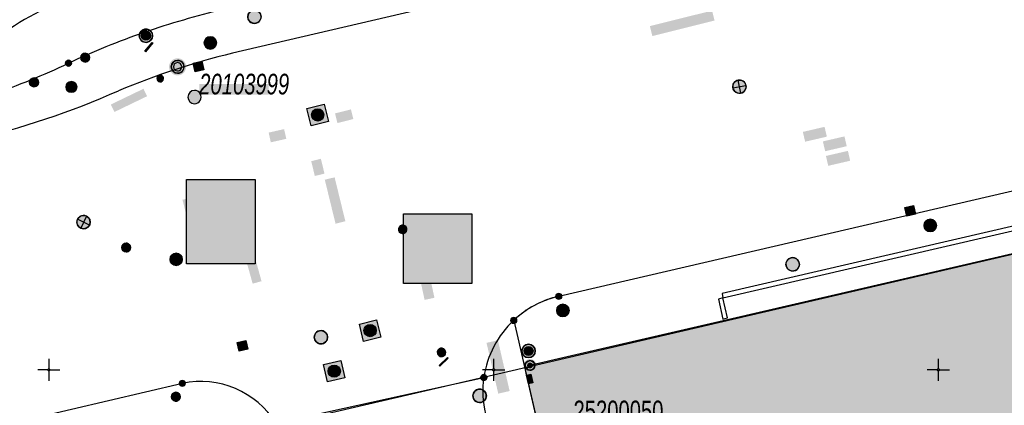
# Model space of a CAD drawing. Header units: metres. Extents: x 2695560 to 2696939, y 1260491 to 1262050.
# Tile 916 of 1005: x 2696499 to 2696555, y 1261623 to 1261645. Entities that reach past the tile are written whole.
import ezdxf

# ---------------------------------------------------------------- set-up
doc = ezdxf.new("R2010")
doc.units = ezdxf.units.M
doc.linetypes.add('AUSGEZOGEN', pattern=[0])
for name, color, linetype in [('XR$1$AV_Flächen (EO)', 7, 'AUSGEZOGEN'), ('XR$1$AV_Gebäudeflächen (BB)', 7, 'AUSGEZOGEN'), ('XR$1$AV_Grenzpunkte', 7, 'AUSGEZOGEN'), ('XR$1$AV_Höhenfixpunkt-Nr.', 7, 'AUSGEZOGEN'), ('XR$1$AV_Höhenfixpunkte', 7, 'AUSGEZOGEN'), ('XR$1$AV_Koordinatennetzpunkte', 7, 'AUSGEZOGEN'), ('XR$1$AV_Lagefixpunkt-Nr.', 7, 'AUSGEZOGEN'), ('XR$1$AV_Lagefixpunkte', 7, 'AUSGEZOGEN'), ('XR$1$AV_Linien (BB)', 7, 'AUSGEZOGEN'), ('XR$1$AW_LK_Einlaufschacht alt', 24, 'AUSGEZOGEN'), ('XR$1$AW_LK_Schachtdeckel', 24, 'AUSGEZOGEN'), ('XR$1$EW_LK_Bauwerk', 1, 'AUSGEZOGEN'), ('XR$1$EW_LK_Bauwerk_FL_Linie_Punkt', 1, 'AUSGEZOGEN'), ('XR$1$EW_LK_Knoten', 1, 'AUSGEZOGEN'), ('XR$1$FM_LK_SW_TRASSEKNOTEN', 94, 'AUSGEZOGEN'), ('XR$1$Liegenschaftsgrenzen', 7, 'AUSGEZOGEN'), ('XR$1$PFAV', 255, 'AUSGEZOGEN'), ('XR$1$PFAW', 255, 'AUSGEZOGEN'), ('XR$1$PFEW', 255, 'AUSGEZOGEN'), ('XR$1$PFWA', 255, 'AUSGEZOGEN'), ('XR$1$PFWFM', 255, 'AUSGEZOGEN'), ('XR$1$RAEW', 8, 'AUSGEZOGEN'), ('XR$1$RP_Abstandslinie', 7, 'AUSGEZOGEN'), ('XR$1$WA_LK_Absperrarmatur', 171, 'AUSGEZOGEN'), ('XR$1$WA_LK_Hydrant', 171, 'AUSGEZOGEN'), ('XR$1$WA_LK_Rohrleitungsteil', 171, 'AUSGEZOGEN')]:
    doc.layers.add(name, color=color, linetype=linetype)
doc.styles.add('ARIAL', font='arial.ttf')

# ---------------------------------------------------------------- blocks, each defined once
blk = doc.blocks.new('COMPLEXOBJECT_431')
at = {"layer": 'XR$1$AV_Linien (BB)', "color": 7, "linetype": 'AUSGEZOGEN', "transparency": 33554687}
blk.add_arc((6505.978, 11632.297), 14.42, 107.8347, 128.3667, dxfattribs=at)
blk = doc.blocks.new('COMPLEXOBJECT_446')
at = {"layer": 'XR$1$AV_Linien (BB)', "color": 7, "linetype": 'AUSGEZOGEN', "transparency": 33554687}
for centre, radius, start, end in [((6520.3, 11600.983), 45.517, 103.3505, 109.155), ((6520.091, 11601.53), 44.932, 109.1317, 115.0028), ((6483.462, 11679.265), 41.001, 289.012, 295.4788)]:
    blk.add_arc(centre, radius, start, end, dxfattribs=at)
blk = doc.blocks.new('COMPLEXOBJECT_492')
at = {"layer": 'XR$1$AV_Linien (BB)', "color": 7, "linetype": 'AUSGEZOGEN', "transparency": 33554687}
blk.add_line((6548.526, 11651.738), (6510.318, 11642.814), dxfattribs=at)
for centre, radius, start, end in [((6521.036, 11599.471), 44.648, 103.8899, 112.55), ((6484.999, 11683.26), 46.569, 283.1738, 293.9651)]:
    blk.add_arc(centre, radius, start, end, dxfattribs=at)
blk = doc.blocks.new('COMPLEXOBJECT_494')
at = {"layer": 'XR$1$AV_Linien (BB)', "color": 7, "linetype": 'AUSGEZOGEN', "transparency": 33554687}
blk.add_line((6464.045, 11614.135), (6507.503, 11624.243), dxfattribs=at)
blk.add_arc((6508.525, 11619.346), 5.002, 32.0385, 101.7879, dxfattribs=at)
blk = doc.blocks.new('COMPLEXOBJECT_513')
at = {"layer": 'XR$1$AV_Linien (BB)', "color": 7, "linetype": 'AUSGEZOGEN', "transparency": 33554687}
for centre, radius, start, end in [((6529.903, 11623.765), 5.513, 116.6144, 133.1686), ((6529.908, 11623.771), 5.512, 133.2503, 171.5953)]:
    blk.add_arc(centre, radius, start, end, dxfattribs=at)
blk = doc.blocks.new('COMPLEXOBJECT_514')
at = {"layer": 'XR$1$AV_Linien (BB)', "color": 7, "linetype": 'AUSGEZOGEN', "transparency": 33554687}
blk.add_arc((6529.922, 11623.78), 5.525, 171.7011, 193.1034, dxfattribs=at)
blk = doc.blocks.new('COMPLEXOBJECT_801')
at = {"layer": 'XR$1$AV_Linien (BB)', "color": 7, "linetype": 'AUSGEZOGEN', "transparency": 33554687}
blk.add_line((6561.358, 11636.711), (6528.666, 11629.137), dxfattribs=at)
for centre, radius, start, end in [((6525.719, 11770.529), 138.518, 287.85057, 288.54331), ((6530.803, 11755.377), 122.537, 284.43921, 287.75972)]:
    blk.add_arc(centre, radius, start, end, dxfattribs=at)
blk = doc.blocks.new('COMPLEXOBJECT_1232')
at = {"layer": 'XR$1$Liegenschaftsgrenzen', "color": 7, "linetype": 'AUSGEZOGEN', "transparency": 33554687}
for centre, radius, start, end in [((6520.3, 11600.983), 45.517, 103.3505, 109.155), ((6520.091, 11601.53), 44.932, 109.1317, 115.0028), ((6483.462, 11679.265), 41.001, 289.012, 295.4788)]:
    blk.add_arc(centre, radius, start, end, dxfattribs=at)
blk = doc.blocks.new('COMPLEXOBJECT_1411')
at = {"layer": 'XR$1$Liegenschaftsgrenzen', "color": 7, "linetype": 'AUSGEZOGEN', "transparency": 33554687}
blk.add_arc((6529.922, 11623.78), 5.525, 171.7011, 193.1034, dxfattribs=at)
blk = doc.blocks.new('COMPLEXOBJECT_1413')
at = {"layer": 'XR$1$Liegenschaftsgrenzen', "color": 7, "linetype": 'AUSGEZOGEN', "transparency": 33554687}
blk.add_line((6561.358, 11636.711), (6528.666, 11629.137), dxfattribs=at)
blk.add_arc((6530.803, 11755.377), 122.537, 284.43921, 287.75972, dxfattribs=at)
blk = doc.blocks.new('COMPLEXOBJECT_1432')
at = {"layer": 'XR$1$Liegenschaftsgrenzen', "color": 7, "linetype": 'AUSGEZOGEN', "transparency": 33554687}
blk.add_line((6464.045, 11614.135), (6507.503, 11624.243), dxfattribs=at)
blk.add_arc((6508.525, 11619.346), 5.002, 32.0385, 101.7879, dxfattribs=at)
blk = doc.blocks.new('BWAV1')
at = {"layer": 'XR$1$PFAV', "transparency": 33554687}
blk.add_hatch(color=7, dxfattribs=at).paths.add_polyline_path([(0.67, 0), (0.656, 0.135), (0.616, 0.264), (0.55, 0.383), (0.462, 0.486), (0.354, 0.569), (0.233, 0.628), (0.101, 0.662), (-0.034, 0.669), (-0.168, 0.649), (-0.295, 0.602), (-0.41, 0.53), (-0.508, 0.436), (-0.586, 0.325), (-0.639, 0.201), (-0.667, 0.068), (-0.667, -0.068), (-0.639, -0.201), (-0.586, -0.325), (-0.508, -0.436), (-0.41, -0.53), (-0.295, -0.602), (-0.168, -0.649), (-0.034, -0.669), (0.101, -0.662), (0.233, -0.628), (0.354, -0.569), (0.462, -0.486), (0.55, -0.383), (0.616, -0.264), (0.656, -0.135)])
at = {"color": 7, "transparency": 33554687}
for radius, start, end in [(0.5, 91.19481, 268.80519), (0.326, 91.19481, 268.80519), (0.5, 268.80519, 91.19481), (0.326, 268.80519, 91.19481)]:
    blk.add_arc((0, 0), radius, start, end, dxfattribs=at)
at = {"layer": 'XR$1$PFAV', "transparency": 33554687}
blk.add_circle((0, 0), 0.5, dxfattribs=at)
blk = doc.blocks.new('BAV15')
at = {"layer": 'XR$1$PFAV', "transparency": 33554687}
blk.add_hatch(color=7, dxfattribs=at).paths.add_polyline_path([(0.5, 0), (0.49, 0.1), (0.46, 0.2), (0.41, 0.29), (0.34, 0.36), (0.26, 0.42), (0.17, 0.47), (0.08, 0.49), (-0.03, 0.5), (-0.13, 0.48), (-0.22, 0.45), (-0.31, 0.4), (-0.38, 0.33), (-0.44, 0.24), (-0.48, 0.15), (-0.5, 0.05), (-0.5, -0.05), (-0.48, -0.15), (-0.44, -0.24), (-0.38, -0.33), (-0.31, -0.4), (-0.22, -0.45), (-0.13, -0.48), (-0.03, -0.5), (0.08, -0.49), (0.17, -0.47), (0.26, -0.42), (0.34, -0.36), (0.41, -0.29), (0.46, -0.2), (0.49, -0.1)])
at = {"color": 7, "transparency": 33554687}
for start, end in [(90, 270), (270, 90)]:
    blk.add_arc((0, 0), 0.5, start, end, dxfattribs=at)
at = {"layer": 'XR$1$PFAV', "transparency": 33554687}
blk.add_circle((0, 0), 0.5, dxfattribs=at)
blk = doc.blocks.new('BWAV18')
at = {"true_color": 0x000000, "transparency": 33554687}
blk.add_hatch(color=18, dxfattribs=at).paths.add_polyline_path([(0.3, 0), (0.29, 0.06), (0.28, 0.12), (0.25, 0.17), (0.21, 0.22), (0.16, 0.25), (0.1, 0.28), (0.05, 0.3), (-0.02, 0.3), (-0.08, 0.29), (-0.13, 0.27), (-0.18, 0.24), (-0.23, 0.2), (-0.26, 0.15), (-0.29, 0.09), (-0.3, 0.03), (-0.3, -0.03), (-0.29, -0.09), (-0.26, -0.15), (-0.23, -0.2), (-0.18, -0.24), (-0.13, -0.27), (-0.08, -0.29), (-0.02, -0.3), (0.05, -0.3), (0.1, -0.28), (0.16, -0.25), (0.21, -0.22), (0.25, -0.17), (0.28, -0.12), (0.29, -0.06)])
at = {"layer": 'XR$1$PFAV', "transparency": 33554687}
blk.add_hatch(color=7, dxfattribs=at).paths.add_polyline_path([(0.67, 0), (0.66, 0.13), (0.62, 0.26), (0.55, 0.38), (0.46, 0.49), (0.35, 0.57), (0.23, 0.63), (0.1, 0.66), (-0.03, 0.67), (-0.17, 0.65), (-0.3, 0.6), (-0.41, 0.53), (-0.51, 0.44), (-0.59, 0.33), (-0.64, 0.2), (-0.67, 0.07), (-0.67, -0.07), (-0.64, -0.2), (-0.59, -0.33), (-0.51, -0.44), (-0.41, -0.53), (-0.3, -0.6), (-0.17, -0.65), (-0.03, -0.67), (0.1, -0.66), (0.23, -0.63), (0.35, -0.57), (0.46, -0.49), (0.55, -0.38), (0.62, -0.26), (0.66, -0.13)])
at = {"color": 7, "transparency": 33554687}
for start, end in [(91.1948, 268.8052), (268.8052, 91.1948)]:
    blk.add_arc((0, 0), 0.5, start, end, dxfattribs=at)
at = {"layer": 'XR$1$PFAV', "transparency": 33554687}
blk.add_circle((0, 0), 0.5, dxfattribs=at)
blk = doc.blocks.new('BAV2041')
at = {"color": 7, "transparency": 33554687}
for p, q in [((0, 0.5), (0, 0.05)), ((-0.05, 0), (-0.5, 0)), ((0.05, 0), (0.5, 0)), ((0, -0.05), (0, -0.5))]:
    blk.add_line(p, q, dxfattribs=at)
blk.add_circle((0, 0), 0.05, dxfattribs=at)
for start, end in [(90, 270), (270, 90)]:
    blk.add_arc((0, 0), 0.05, start, end, dxfattribs=at)
blk = doc.blocks.new('COMPLEXOBJECT_1439')
at = {"layer": 'XR$1$RP_Abstandslinie', "color": 7, "linetype": 'AUSGEZOGEN', "transparency": 33554687}
blk.add_lwpolyline([(6648.23, 11653.37), (6603.23, 11642.9), (6559.4, 11632.7), (6515.57, 11622.51), (6471.74, 11612.31), (6427.91, 11602.11), (6384.08, 11591.92), (6365.19, 11587.52)], dxfattribs=at)
blk = doc.blocks.new('BAW2089')
at = {"layer": 'XR$1$PFAW', "transparency": 33554687}
blk.add_hatch(color=7, dxfattribs=at).paths.add_polyline_path([(-0.5, 0.5), (-0.5, -0.5), (0.5, -0.5), (0.5, 0.5)])
at = {"transparency": 33554687}
blk.add_lwpolyline([(-0.5, 0.5), (0.5, 0.5), (0.5, -0.5), (-0.5, -0.5), (-0.5, 0.5)], close=True, dxfattribs=at)
at = {"layer": 'XR$1$PFAW', "transparency": 33554687}
blk.add_lwpolyline([(-0.5, 0.5), (0.5, 0.5), (0.5, -0.5), (-0.5, -0.5), (-0.5, 0.5)], close=True, dxfattribs=at)
blk = doc.blocks.new('BAW2082')
at = {"layer": 'XR$1$PFAW', "transparency": 33554687}
blk.add_hatch(color=7, dxfattribs=at).paths.add_polyline_path([(0.509, -0.003), (0.499, 0.098), (0.469, 0.194), (0.42, 0.283), (0.354, 0.359), (0.274, 0.421), (0.183, 0.466), (0.085, 0.491), (-0.016, 0.496), (-0.116, 0.481), (-0.211, 0.446), (-0.297, 0.392), (-0.37, 0.323), (-0.428, 0.24), (-0.468, 0.147), (-0.488, 0.047), (-0.488, -0.054), (-0.468, -0.153), (-0.428, -0.246), (-0.37, -0.329), (-0.297, -0.398), (-0.211, -0.452), (-0.116, -0.487), (-0.016, -0.502), (0.085, -0.497), (0.183, -0.472), (0.274, -0.427), (0.354, -0.366), (0.42, -0.289), (0.469, -0.2), (0.499, -0.104)])
at = {"transparency": 33554687}
for start, end in [(91.19481, 268.80519), (268.80519, 91.19481)]:
    blk.add_arc((0.01, 0), 0.5, start, end, dxfattribs=at)
at = {"layer": 'XR$1$PFAW', "transparency": 33554687}
blk.add_circle((0.009, -0.003), 0.5, dxfattribs=at)
blk = doc.blocks.new('BAW2087')
at = {"lineweight": 25, "true_color": 0x000000, "transparency": 33554687}
h = blk.add_hatch(color=18, dxfattribs=at)
h.paths.add_polyline_path([(-0.5, 0.5), (-0.5, -0.5), (0.5, -0.5), (0.5, 0.5)])
h.paths.add_polyline_path([(0.337, -0.069), (0.316, -0.136), (0.282, -0.196), (0.237, -0.249), (0.182, -0.292), (0.119, -0.322), (0.052, -0.34), (-0.017, -0.343), (-0.086, -0.333), (-0.151, -0.309), (-0.21, -0.272), (-0.261, -0.224), (-0.301, -0.167), (-0.328, -0.103), (-0.342, -0.035), (-0.342, 0.035), (-0.328, 0.103), (-0.301, 0.167), (-0.261, 0.224), (-0.21, 0.272), (-0.151, 0.309), (-0.086, 0.333), (-0.017, 0.343), (0.052, 0.34), (0.119, 0.322), (0.182, 0.292), (0.237, 0.249), (0.282, 0.196), (0.316, 0.136), (0.337, 0.069), (0.344, 0)], flags=16)
at = {"layer": 'XR$1$PFAW', "lineweight": 25, "transparency": 33554687}
blk.add_hatch(color=7, dxfattribs=at).paths.add_polyline_path([(0.344, 0), (0.337, 0.069), (0.316, 0.136), (0.282, 0.196), (0.237, 0.249), (0.182, 0.292), (0.119, 0.322), (0.052, 0.34), (-0.017, 0.343), (-0.086, 0.333), (-0.151, 0.309), (-0.21, 0.272), (-0.261, 0.224), (-0.301, 0.167), (-0.328, 0.103), (-0.342, 0.035), (-0.342, -0.035), (-0.328, -0.103), (-0.301, -0.167), (-0.261, -0.224), (-0.21, -0.272), (-0.151, -0.309), (-0.086, -0.333), (-0.017, -0.343), (0.052, -0.34), (0.119, -0.322), (0.182, -0.292), (0.237, -0.249), (0.282, -0.196), (0.316, -0.136), (0.337, -0.069)])
at = {"lineweight": 25, "transparency": 33554687}
for p, q in [((-0.5, 0.5, 0.993), (0.5, 0.5, 0.993)), ((-0.5, -0.5, 0.993), (-0.5, 0.5, 0.993)), ((0.5, 0.5, 0.993), (0.5, -0.5, 0.993)), ((0.5, -0.5, 0.993), (-0.5, -0.5, 0.993))]:
    blk.add_line(p, q, dxfattribs=at)
blk.add_circle((0, 0), 0.344, dxfattribs=at)
at = {"layer": 'XR$1$PFAW', "lineweight": 25, "transparency": 33554687}
blk.add_line((-0.5, 0.5), (0.5, 0.5), dxfattribs=at)
at = {"layer": 'XR$1$PFAW', "color": 31, "lineweight": 25, "transparency": 33554687}
for p, q in [((-0.5, -0.5), (-0.5, 0.5)), ((0.5, 0.5), (0.5, -0.5)), ((0.5, -0.5), (-0.5, -0.5))]:
    blk.add_line(p, q, dxfattribs=at)
at = {"layer": 'XR$1$PFAW', "lineweight": 25, "transparency": 33554687}
blk.add_circle((0, 0), 0.344, dxfattribs=at)
blk = doc.blocks.new('BAW2088')
at = {"layer": 'XR$1$PFAW', "transparency": 33554687}
blk.add_hatch(color=253, dxfattribs=at).paths.add_polyline_path([(0.51, 0), (0.5, 0.101), (0.47, 0.197), (0.421, 0.286), (0.355, 0.362), (0.275, 0.424), (0.184, 0.469), (0.086, 0.494), (-0.015, 0.499), (-0.115, 0.484), (-0.21, 0.449), (-0.296, 0.395), (-0.369, 0.326), (-0.427, 0.243), (-0.467, 0.15), (-0.487, 0.051), (-0.487, -0.051), (-0.467, -0.15), (-0.427, -0.243), (-0.369, -0.326), (-0.296, -0.395), (-0.21, -0.449), (-0.115, -0.484), (-0.015, -0.499), (0.086, -0.494), (0.184, -0.469), (0.275, -0.424), (0.355, -0.362), (0.421, -0.286), (0.47, -0.197), (0.5, -0.101)])
at = {"transparency": 33554687}
for start, end in [(91.19481, 268.80519), (268.80519, 91.19481)]:
    blk.add_arc((0.01, 0), 0.5, start, end, dxfattribs=at)
at = {"layer": 'XR$1$PFAW', "transparency": 33554687}
blk.add_circle((0.01, 0), 0.5, dxfattribs=at)
blk = doc.blocks.new('BWA2013')
at = {"true_color": 0x000000, "transparency": 33554687}
blk.add_hatch(color=18, dxfattribs=at).paths.add_polyline_path([(-0.291, -0.409), (0.352, 0.357), (0.291, 0.409), (-0.352, -0.357)])
at = {"transparency": 33554687}
blk.add_lwpolyline([(-0.291, -0.409), (-0.352, -0.357), (0.291, 0.409), (0.352, 0.357), (-0.291, -0.409)], close=True, dxfattribs=at)
blk = doc.blocks.new('BWA2009')
at = {"true_color": 0x000000, "transparency": 33554687}
blk.add_hatch(color=18, dxfattribs=at).paths.add_polyline_path([(0.333, 0), (0.327, 0.067), (0.306, 0.131), (0.274, 0.19), (0.23, 0.242), (0.176, 0.283), (0.116, 0.313), (0.05, 0.329), (-0.017, 0.333), (-0.084, 0.323), (-0.147, 0.299), (-0.204, 0.264), (-0.253, 0.217), (-0.291, 0.162), (-0.318, 0.1), (-0.332, 0.034), (-0.332, -0.034), (-0.318, -0.1), (-0.291, -0.162), (-0.253, -0.217), (-0.204, -0.264), (-0.147, -0.299), (-0.084, -0.323), (-0.017, -0.333), (0.05, -0.329), (0.116, -0.313), (0.176, -0.283), (0.23, -0.242), (0.274, -0.19), (0.306, -0.131), (0.327, -0.067)])
at = {"layer": 'XR$1$PFWA', "transparency": 33554687}
blk.add_hatch(color=7, dxfattribs=at).paths.add_polyline_path([(0.5, 0), (0.49, 0.101), (0.459, 0.197), (0.41, 0.286), (0.344, 0.362), (0.264, 0.424), (0.174, 0.469), (0.076, 0.494), (-0.025, 0.499), (-0.125, 0.484), (-0.22, 0.449), (-0.306, 0.395), (-0.379, 0.326), (-0.437, 0.243), (-0.477, 0.15), (-0.497, 0.051), (-0.497, -0.051), (-0.477, -0.15), (-0.437, -0.243), (-0.379, -0.326), (-0.306, -0.395), (-0.22, -0.449), (-0.125, -0.484), (-0.025, -0.499), (0.076, -0.494), (0.174, -0.469), (0.264, -0.424), (0.344, -0.362), (0.41, -0.286), (0.459, -0.197), (0.49, -0.101)])
at = {"transparency": 33554687}
blk.add_circle((0, 0), 0.333, dxfattribs=at)
for start, end in [(90, 180), (180, 270), (0, 90), (270, 0)]:
    blk.add_arc((0, 0), 0.5, start, end, dxfattribs=at)
at = {"layer": 'XR$1$PFWA', "transparency": 33554687}
blk.add_circle((0, 0), 0.5, dxfattribs=at)
blk = doc.blocks.new('BWA965')
at = {"layer": 'XR$1$PFWA', "transparency": 33554687}
blk.add_hatch(color=7, dxfattribs=at).paths.add_polyline_path([(0, 0.5), (-0.05, 0.5), (-0.1, 0.49), (-0.15, 0.48), (-0.2, 0.46), (-0.24, 0.44), (-0.29, 0.41), (-0.33, 0.38), (-0.36, 0.34), (-0.4, 0.31), (-0.42, 0.26), (-0.45, 0.22), (-0.47, 0.17), (-0.48, 0.13), (-0.49, 0.08), (-0.5, 0.03), (-0.5, -0.03), (-0.49, -0.08), (-0.48, -0.13), (-0.47, -0.17), (-0.45, -0.22), (-0.42, -0.26), (-0.4, -0.31), (-0.36, -0.34), (-0.33, -0.38), (-0.29, -0.41), (-0.24, -0.44), (-0.2, -0.46), (-0.15, -0.48), (-0.1, -0.49), (-0.05, -0.5), (0, -0.5), (0.05, -0.5), (0.1, -0.49), (0.15, -0.48), (0.2, -0.46), (0.24, -0.44), (0.29, -0.41), (0.33, -0.38), (0.36, -0.34), (0.4, -0.31), (0.42, -0.26), (0.45, -0.22), (0.47, -0.17), (0.48, -0.13), (0.49, -0.08), (0.5, -0.03), (0.5, 0.03), (0.49, 0.08), (0.48, 0.13), (0.47, 0.17), (0.45, 0.22), (0.42, 0.26), (0.4, 0.31), (0.36, 0.34), (0.33, 0.38), (0.29, 0.41), (0.24, 0.44), (0.2, 0.46), (0.15, 0.48), (0.1, 0.49), (0.05, 0.5)])
at = {"transparency": 33554687}
blk.add_line((0, 0.5), (0, -0.5), dxfattribs=at)
for start, end in [(90, 270), (270, 90)]:
    blk.add_arc((0, 0), 0.5, start, end, dxfattribs=at)
blk = doc.blocks.new('BEW15')
at = {"layer": 'XR$1$PFEW', "transparency": 33554687}
h = blk.add_hatch(color=7, dxfattribs=at)
h.paths.add_polyline_path([(-0.5, 0), (-0.497, -0.05), (-0.489, -0.1), (-0.477, -0.15), (-0.459, -0.197), (-0.437, -0.242), (-0.41, -0.285), (-0.379, -0.326), (-0.344, -0.362), (-0.306, -0.395), (-0.264, -0.424), (-0.22, -0.449), (-0.173, -0.469), (-0.125, -0.484), (-0.075, -0.494), (-0.025, -0.499), (0.026, -0.499), (0.076, -0.494), (0.126, -0.484), (0.174, -0.469), (0.22, -0.449), (0.265, -0.424), (0.306, -0.395), (0.345, -0.362), (0.38, -0.326), (0.411, -0.285), (0.437, -0.242), (0.46, -0.197), (0.477, -0.15), (0.49, -0.1), (0.498, -0.05), (0.5, 0), (0.498, 0.051), (0.49, 0.101), (0.477, 0.15), (0.46, 0.197), (0.437, 0.243), (0.411, 0.286), (0.38, 0.326), (0.345, 0.363), (0.306, 0.396), (0.265, 0.424), (0.22, 0.449), (0.174, 0.469), (0.126, 0.484), (0.076, 0.494), (0.026, 0.5), (-0.025, 0.5), (-0.075, 0.494), (-0.125, 0.484), (-0.173, 0.469), (-0.22, 0.449), (-0.264, 0.424), (-0.306, 0.396), (-0.344, 0.363), (-0.379, 0.326), (-0.41, 0.286), (-0.437, 0.243), (-0.459, 0.197), (-0.477, 0.15), (-0.489, 0.101), (-0.497, 0.051)])
h.paths.add_polyline_path([(0.01, 0.001), (0.01, 0), (0.01, -0.001), (0.01, -0.002), (0.01, -0.003), (0.009, -0.004), (0.009, -0.005), (0.009, -0.006), (0.008, -0.006), (0.007, -0.007), (0.006, -0.008), (0.006, -0.008), (0.005, -0.009), (0.004, -0.009), (0.003, -0.01), (0.002, -0.01), (0.001, -0.01), (0, -0.01), (-0.001, -0.01), (-0.002, -0.01), (-0.003, -0.009), (-0.004, -0.009), (-0.005, -0.008), (-0.006, -0.008), (-0.007, -0.007), (-0.007, -0.006), (-0.008, -0.006), (-0.008, -0.005), (-0.009, -0.004), (-0.009, -0.003), (-0.009, -0.002), (-0.01, -0.001), (-0.01, 0), (-0.01, 0.001), (-0.009, 0.002), (-0.009, 0.003), (-0.009, 0.004), (-0.008, 0.005), (-0.008, 0.006), (-0.007, 0.007), (-0.007, 0.007), (-0.006, 0.008), (-0.005, 0.009), (-0.004, 0.009), (-0.003, 0.01), (-0.002, 0.01), (-0.001, 0.01), (0, 0.01), (0.001, 0.01), (0.002, 0.01), (0.003, 0.01), (0.004, 0.01), (0.005, 0.009), (0.006, 0.009), (0.006, 0.008), (0.007, 0.007), (0.008, 0.007), (0.009, 0.006), (0.009, 0.005), (0.009, 0.004), (0.01, 0.003), (0.01, 0.002)], flags=16)
at = {"color": 1, "transparency": 33554687}
for start, end in [(0, 180), (180, 0)]:
    blk.add_arc((0, 0), 0.5, start, end, dxfattribs=at)
at = {"layer": 'XR$1$PFEW', "transparency": 33554687}
blk.add_circle((0, 0), 0.5, dxfattribs=at)
blk = doc.blocks.new('BEWLP2574')
at = {"layer": 'XR$1$PFEW', "transparency": 33554687}
blk.add_hatch(color=7, dxfattribs=at).paths.add_polyline_path([(-0.5, 0), (-0.497, -0.051), (-0.489, -0.101), (-0.477, -0.15), (-0.459, -0.198), (-0.437, -0.243), (-0.41, -0.286), (-0.379, -0.326), (-0.344, -0.363), (-0.306, -0.396), (-0.264, -0.425), (-0.22, -0.449), (-0.173, -0.469), (-0.125, -0.485), (-0.075, -0.495), (-0.025, -0.5), (0.026, -0.5), (0.076, -0.495), (0.126, -0.485), (0.174, -0.469), (0.221, -0.449), (0.265, -0.425), (0.306, -0.396), (0.345, -0.363), (0.38, -0.326), (0.411, -0.286), (0.437, -0.243), (0.46, -0.198), (0.477, -0.15), (0.49, -0.101), (0.498, -0.051), (0.5, 0), (0.498, 0.05), (0.49, 0.1), (0.477, 0.149), (0.46, 0.197), (0.437, 0.242), (0.411, 0.285), (0.38, 0.325), (0.345, 0.362), (0.306, 0.395), (0.265, 0.424), (0.221, 0.448), (0.174, 0.468), (0.126, 0.484), (0.076, 0.494), (0.026, 0.499), (-0.025, 0.499), (-0.075, 0.494), (-0.125, 0.484), (-0.173, 0.468), (-0.22, 0.448), (-0.264, 0.424), (-0.306, 0.395), (-0.344, 0.362), (-0.379, 0.325), (-0.41, 0.285), (-0.437, 0.242), (-0.459, 0.197), (-0.477, 0.149), (-0.489, 0.1), (-0.497, 0.05)])
at = {"color": 1, "transparency": 33554687}
for start, end in [(90, 180), (0, 90), (180, 270), (270, 0)]:
    blk.add_arc((0, 0), 0.5, start, end, dxfattribs=at)
at = {"layer": 'XR$1$PFEW', "transparency": 33554687}
blk.add_circle((0, 0), 0.5, dxfattribs=at)
blk = doc.blocks.new('BEWLP2549_S')
at = {"layer": 'XR$1$PFEW', "transparency": 33554687}
blk.add_hatch(color=7, dxfattribs=at).paths.add_polyline_path([(0.5, 0), (0.49, 0.101), (0.459, 0.197), (0.41, 0.286), (0.344, 0.362), (0.264, 0.424), (0.174, 0.469), (0.076, 0.494), (-0.025, 0.499), (-0.125, 0.484), (-0.22, 0.449), (-0.306, 0.395), (-0.379, 0.326), (-0.437, 0.243), (-0.477, 0.15), (-0.497, 0.051), (-0.497, -0.051), (-0.477, -0.15), (-0.437, -0.243), (-0.379, -0.326), (-0.306, -0.395), (-0.22, -0.449), (-0.125, -0.484), (-0.025, -0.499), (0.076, -0.494), (0.174, -0.469), (0.264, -0.424), (0.344, -0.362), (0.41, -0.286), (0.459, -0.197), (0.49, -0.101)])
at = {"color": 1, "transparency": 33554687}
for p, q in [((0.354, -0.354), (-0.354, 0.354)), ((-0.354, -0.354), (0.354, 0.354))]:
    blk.add_line(p, q, dxfattribs=at)
for start, end in [(91.38095, 268.61905), (268.61905, 91.38095)]:
    blk.add_arc((0, 0), 0.5, start, end, dxfattribs=at)
at = {"layer": 'XR$1$PFEW', "transparency": 33554687}
blk.add_circle((0, 0), 0.5, dxfattribs=at)
blk = doc.blocks.new('BEWLP2561')
at = {"layer": 'XR$1$PFEW', "transparency": 33554687}
blk.add_hatch(color=7, dxfattribs=at).paths.add_polyline_path([(0.49, 0), (0.48, 0.1), (0.45, 0.2), (0.4, 0.29), (0.33, 0.36), (0.25, 0.42), (0.16, 0.47), (0.06, 0.49), (-0.04, 0.5), (-0.14, 0.48), (-0.23, 0.45), (-0.32, 0.4), (-0.39, 0.33), (-0.45, 0.24), (-0.49, 0.15), (-0.51, 0.05), (-0.51, -0.05), (-0.49, -0.15), (-0.45, -0.24), (-0.39, -0.33), (-0.32, -0.4), (-0.23, -0.45), (-0.14, -0.48), (-0.04, -0.5), (0.06, -0.49), (0.16, -0.47), (0.25, -0.42), (0.33, -0.36), (0.4, -0.29), (0.45, -0.2), (0.48, -0.1)])
at = {"layer": 'XR$1$RAEW', "transparency": 33554687}
for points in [[(-0.32, -0.38), (-0.01, 0), (-0.38, 0.32), (-0.4, 0.31), (-0.41, 0.28), (-0.42, 0.26), (-0.44, 0.24), (-0.45, 0.22), (-0.46, 0.2), (-0.47, 0.17), (-0.48, 0.15), (-0.48, 0.12), (-0.49, 0.1), (-0.49, 0.07), (-0.5, 0.05), (-0.5, 0.02), (-0.5, 0), (-0.5, -0.03), (-0.5, -0.05), (-0.49, -0.08), (-0.49, -0.1), (-0.48, -0.13), (-0.48, -0.15), (-0.47, -0.17), (-0.46, -0.2), (-0.45, -0.22), (-0.44, -0.24), (-0.42, -0.27), (-0.41, -0.29), (-0.39, -0.31), (-0.38, -0.33), (-0.36, -0.35), (-0.34, -0.36)], [(0.31, 0.39), (0, 0), (0.38, -0.32), (0.4, -0.3), (0.41, -0.28), (0.43, -0.26), (0.44, -0.24), (0.45, -0.22), (0.46, -0.19), (0.47, -0.17), (0.48, -0.14), (0.48, -0.12), (0.49, -0.09), (0.49, -0.07), (0.49, -0.04), (0.5, -0.02), (0.5, 0.01), (0.49, 0.03), (0.49, 0.06), (0.49, 0.08), (0.48, 0.11), (0.48, 0.13), (0.47, 0.16), (0.46, 0.18), (0.45, 0.21), (0.44, 0.23), (0.42, 0.25), (0.41, 0.27), (0.4, 0.29), (0.38, 0.31), (0.36, 0.33), (0.34, 0.35), (0.33, 0.37)]]:
    blk.add_hatch(color=1, dxfattribs=at).paths.add_polyline_path(points)
at = {"color": 1, "transparency": 33554687}
for p, q in [((0.38, -0.32), (-0.38, 0.32)), ((-0.32, -0.38), (0.31, 0.39))]:
    blk.add_line(p, q, dxfattribs=at)
for start, end in [(91.3809, 268.6191), (268.6191, 91.3809)]:
    blk.add_arc((0, 0), 0.5, start, end, dxfattribs=at)
at = {"layer": 'XR$1$PFEW', "transparency": 33554687}
blk.add_circle((-0.01, 0, -0.99), 0.5, dxfattribs=at)
at = {"layer": 'XR$1$RAEW', "color": 1, "transparency": 33554687}
for points in [[(-0.32, -0.38), (-0.01, 0), (-0.38, 0.32)], [(0.31, 0.39), (0, 0), (0.38, -0.32)]]:
    blk.add_lwpolyline(points, dxfattribs=at)
for centre, start, end in [((0, 0), 139.4821, 229.5111), ((0, -0.01), 320.3659, 51.6348)]:
    blk.add_arc(centre, 0.5, start, end, dxfattribs=at)
blk = doc.blocks.new('BEWLP2514')
at = {"layer": 'XR$1$PFEW', "transparency": 33554687}
blk.add_hatch(color=7, dxfattribs=at).paths.add_polyline_path([(0.5, 0), (-0.5, 0), (-0.5, -0.5), (0.5, -0.5)])
at = {"color": 1, "transparency": 33554687}
blk.add_lwpolyline([(-0.5, 0), (0.5, 0), (0.5, -0.5), (-0.5, -0.5), (-0.5, 0)], close=True, dxfattribs=at)
at = {"layer": 'XR$1$PFEW', "transparency": 33554687}
for p, q in [((-0.5, -0.5), (-0.5, 0)), ((-0.5, 0), (0.5, 0)), ((0.5, 0), (0.5, -0.5)), ((0.5, -0.5), (-0.5, -0.5))]:
    blk.add_line(p, q, dxfattribs=at)
blk = doc.blocks.new('BWFM2')
at = {"layer": 'XR$1$PFWFM', "transparency": 33554687}
blk.add_hatch(color=7, dxfattribs=at).paths.add_polyline_path([(0, 0.5), (-0.05, 0.496), (-0.099, 0.488), (-0.147, 0.474), (-0.194, 0.456), (-0.238, 0.434), (-0.28, 0.407), (-0.32, 0.376), (-0.355, 0.341), (-0.388, 0.303), (-0.416, 0.261), (-0.44, 0.217), (-0.459, 0.171), (-0.474, 0.124), (-0.484, 0.075), (-0.489, 0.025), (-0.489, -0.025), (-0.484, -0.075), (-0.474, -0.124), (-0.459, -0.171), (-0.44, -0.217), (-0.416, -0.261), (-0.388, -0.303), (-0.355, -0.341), (-0.32, -0.376), (-0.28, -0.407), (-0.238, -0.434), (-0.194, -0.456), (-0.147, -0.474), (-0.099, -0.488), (-0.05, -0.496), (0, -0.5), (0.051, -0.498), (0.102, -0.492), (0.152, -0.48), (0.2, -0.462), (0.247, -0.441), (0.291, -0.414), (0.332, -0.383), (0.369, -0.348), (0.403, -0.309), (0.433, -0.268), (0.458, -0.223), (0.478, -0.176), (0.494, -0.127), (0.505, -0.077), (0.51, -0.026), (0.51, 0.026), (0.505, 0.077), (0.494, 0.127), (0.478, 0.176), (0.458, 0.223), (0.433, 0.268), (0.403, 0.309), (0.369, 0.348), (0.332, 0.383), (0.291, 0.414), (0.247, 0.441), (0.2, 0.462), (0.152, 0.48), (0.102, 0.492), (0.051, 0.498)])
at = {"color": 94, "transparency": 33554687}
for start, end in [(91.19481, 268.80519), (268.80519, 91.19481)]:
    blk.add_arc((0.01, 0), 0.5, start, end, dxfattribs=at)

msp = doc.modelspace()

# ---------------------------------------------------------------- hatches: boundary and pattern name
at = {"transparency": 33554687}
for points in [[(2696534.758, 1261644.147), (2696534.898, 1261643.588), (2696538.396, 1261644.461), (2696538.256, 1261645.02)], [(2696509.424, 1261640.892), (2696509.424, 1261640.289), (2696513.325, 1261640.289), (2696513.325, 1261640.892)], [(2696504.452, 1261639.737), (2696504.654, 1261639.317), (2696506.492, 1261640.204), (2696506.289, 1261640.623)], [(2696517.057, 1261639.237), (2696517.194, 1261638.695), (2696518.087, 1261638.921), (2696517.95, 1261639.463)], [(2696513.325, 1261638.158), (2696513.447, 1261637.612), (2696514.318, 1261637.807), (2696514.195, 1261638.353)], [(2696543.358, 1261638.197), (2696543.487, 1261637.645), (2696544.708, 1261637.929), (2696544.579, 1261638.481)], [(2696544.484, 1261637.662), (2696544.613, 1261637.11), (2696545.826, 1261637.392), (2696545.697, 1261637.944)], [(2696544.657, 1261636.844), (2696544.785, 1261636.289), (2696546.019, 1261636.574), (2696545.891, 1261637.129)], [(2696516.262, 1261636.683), (2696515.719, 1261636.55), (2696515.922, 1261635.717), (2696516.466, 1261635.85)], [(2696508.712, 1261635.516), (2696508.712, 1261630.768), (2696512.561, 1261630.768), (2696512.561, 1261635.516)], [(2696517.035, 1261635.642), (2696516.482, 1261635.507), (2696517.086, 1261633.035), (2696517.638, 1261633.17)], [(2696509.03, 1261634.517), (2696508.481, 1261634.378), (2696508.774, 1261633.225), (2696509.323, 1261633.364)], [(2696520.903, 1261633.579), (2696520.903, 1261629.678), (2696524.75, 1261629.678), (2696524.75, 1261633.579)], [(2696512.474, 1261631.423), (2696511.974, 1261631.284), (2696512.426, 1261629.659), (2696512.926, 1261629.798)], [(2696522.38, 1261630.092), (2696521.827, 1261629.971), (2696522.094, 1261628.746), (2696522.647, 1261628.867)], [(2696526.215, 1261626.476), (2696525.575, 1261626.329), (2696526.235, 1261623.473), (2696526.874, 1261623.621)]]:
    msp.add_hatch(color=7, dxfattribs=at).paths.add_polyline_path(points)
at = {"layer": 'XR$1$AV_Gebäudeflächen (BB)', "true_color": 0xd2d2d2, "transparency": 33554687}
msp.add_hatch(color=254, dxfattribs=at).paths.add_polyline_path([(2696527.744, 1261624.898), (2696527.807, 1261624.625), (2696528.763, 1261620.464), (2696528.774, 1261620.415), (2696530.598, 1261612.482), (2696531.578, 1261608.205), (2696531.865, 1261608.276), (2696531.889, 1261608.179), (2696535.176, 1261608.979), (2696535.925, 1261605.755), (2696532.582, 1261604.953), (2696532.4, 1261604.909), (2696535.663, 1261590.882), (2696535.806, 1261590.915), (2696560.001, 1261596.502), (2696556.792, 1261610.536), (2696553.23, 1261609.712), (2696551.854, 1261615.661), (2696571.641, 1261620.242), (2696573.075, 1261613.956), (2696583.297, 1261616.325), (2696581.85, 1261622.618), (2696590.817, 1261624.703), (2696605.33, 1261628.064), (2696605.24, 1261628.454), (2696605.73, 1261628.566), (2696605.821, 1261628.176), (2696607.055, 1261628.463), (2696603.964, 1261641.729), (2696603.614, 1261641.648), (2696603.434, 1261642.425), (2696602.986, 1261642.321), (2696602.96, 1261642.436), (2696590.528, 1261639.558), (2696562.884, 1261633.157), (2696562.911, 1261633.04), (2696559.212, 1261632.169), (2696559.185, 1261632.286), (2696539.115, 1261627.648), (2696538.879, 1261627.594), (2696529.134, 1261625.342), (2696528.656, 1261625.231), (2696528.058, 1261625.093), (2696528.085, 1261624.976)])

# ---------------------------------------------------------------- linework, layer by layer
at = {"color": 24, "lineweight": -3, "transparency": 33554687}
for points in [[(2696508.712, 1261635.516), (2696512.561, 1261635.516), (2696512.561, 1261630.768), (2696508.712, 1261630.768), (2696508.712, 1261635.516)], [(2696520.903, 1261633.579), (2696524.75, 1261633.579), (2696524.75, 1261629.678), (2696520.903, 1261629.678), (2696520.903, 1261633.579)]]:
    msp.add_lwpolyline(points, close=True, dxfattribs=at)
at = {"layer": 'XR$1$AV_Flächen (EO)', "color": 7, "linetype": 'AUSGEZOGEN', "transparency": 33554687}
for points in [[(2696559.402, 1261632.701), (2696559.141, 1261633.81), (2696538.815, 1261629.104), (2696538.869, 1261628.86), (2696558.955, 1261633.51), (2696559.159, 1261632.644), (2696559.402, 1261632.701)], [(2696538.869, 1261628.86), (2696538.608, 1261628.794), (2696538.862, 1261627.669), (2696539.116, 1261627.737), (2696538.869, 1261628.86)]]:
    msp.add_lwpolyline(points, close=True, dxfattribs=at)
at = {"layer": 'XR$1$AV_Linien (BB)', "color": 7, "linetype": 'AUSGEZOGEN', "transparency": 33554687}
for p, q in [((2696529.134, 1261625.342), (2696538.879, 1261627.594)), ((2696538.879, 1261627.594), (2696539.115, 1261627.648)), ((2696513.735, 1261621.81), (2696525.425, 1261624.387))]:
    msp.add_line(p, q, dxfattribs=at)
for points in [[(2696539.115, 1261627.648), (2696559.185, 1261632.286), (2696559.212, 1261632.169), (2696562.911, 1261633.04), (2696562.884, 1261633.157), (2696590.528, 1261639.558)], [(2696527.744, 1261624.898), (2696528.085, 1261624.976), (2696528.058, 1261625.093), (2696528.656, 1261625.231), (2696529.134, 1261625.342)], [(2696530.598, 1261612.482), (2696528.774, 1261620.415), (2696528.763, 1261620.464), (2696527.807, 1261624.625), (2696527.744, 1261624.898)]]:
    msp.add_lwpolyline(points, dxfattribs=at)
msp.add_arc((2696530.877, 1261623.555), 5.533, 102.9634, 116.5619, dxfattribs=at)
at = {"layer": 'XR$1$Liegenschaftsgrenzen', "color": 7, "linetype": 'AUSGEZOGEN', "transparency": 33554687}
msp.add_line((2696513.735, 1261621.81), (2696525.425, 1261624.387), dxfattribs=at)
msp.add_lwpolyline([(2696527.101, 1261627.596), (2696531.578, 1261608.205), (2696531.822, 1261608.261), (2696536.023, 1261589.969), (2696560.389, 1261595.565), (2696556.99, 1261610.227), (2696608.145, 1261622.085)], dxfattribs=at)
for centre, radius, start, end in [((2696530.866, 1261623.585), 5.501, 102.9211, 133.1887), ((2696530.878, 1261623.581), 5.512, 133.2503, 171.5953)]:
    msp.add_arc(centre, radius, start, end, dxfattribs=at)

# ---------------------------------------------------------------- block references
at = {"layer": 'XR$1$AV_Grenzpunkte', "color": 7, "linetype": 'AUSGEZOGEN', "lineweight": -3, "transparency": 33554687, "xscale": 0.3249999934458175, "yscale": 0.3249999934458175}
for p in [(2696506.335, 1261643.79), (2696502.07, 1261642.061), (2696529.636, 1261628.947), (2696527.101, 1261627.596), (2696508.473, 1261624.053), (2696525.425, 1261624.387)]:
    msp.add_blockref('BAV15', p, dxfattribs=at)
at = {"layer": 'XR$1$AV_Höhenfixpunkte', "color": 7, "linetype": 'AUSGEZOGEN', "lineweight": -3, "transparency": 33554687, "xscale": 0.5399999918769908, "yscale": 0.5399999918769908}
msp.add_blockref('BWAV18', (2696528.02, 1261625.06, 438.108), dxfattribs=at)
at = {"layer": 'XR$1$AV_Koordinatennetzpunkte', "color": 7, "linetype": 'AUSGEZOGEN', "lineweight": -3, "transparency": 33554687, "xscale": 1.25, "yscale": 1.25}
for p in [(2696500.97, 1261624.81), (2696525.97, 1261624.81), (2696550.97, 1261624.81)]:
    msp.add_blockref('BAV2041', p, dxfattribs=at)
at = {"layer": 'XR$1$AV_Lagefixpunkte', "color": 7, "linetype": 'AUSGEZOGEN', "lineweight": -3, "transparency": 33554687, "xscale": 0.7199999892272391, "yscale": 0.7199999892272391}
msp.add_blockref('BWAV1', (2696508.206, 1261641.858, 437.529), dxfattribs=at)
at = {"layer": 'XR$1$AV_Linien (BB)', "color": 7, "linetype": 'AUSGEZOGEN', "lineweight": -3, "transparency": 33554687}
for name in ['COMPLEXOBJECT_431', 'COMPLEXOBJECT_492', 'COMPLEXOBJECT_446', 'COMPLEXOBJECT_801', 'COMPLEXOBJECT_513', 'COMPLEXOBJECT_494', 'COMPLEXOBJECT_514']:
    msp.add_blockref(name, (2690000.97, 1249999.81), dxfattribs=at)
at = {"layer": 'XR$1$AW_LK_Einlaufschacht alt', "color": 24, "linetype": 'AUSGEZOGEN', "lineweight": -3, "transparency": 33554687, "xscale": 0.5000000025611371, "yscale": 0.5000000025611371}
for p, rotation in [((2696509.386, 1261641.875), 13.13586425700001), ((2696549.392, 1261633.762), 13.58027973), ((2696511.85, 1261626.16), 193.0588378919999)]:
    msp.add_blockref('BAW2089', p, dxfattribs=dict(at, rotation=rotation))
at = {"layer": 'XR$1$AW_LK_Schachtdeckel', "color": 24, "linetype": 'AUSGEZOGEN', "lineweight": -3, "transparency": 33554687}
for name, p, xscale, yscale, rotation in [('BAW2082', (2696512.53, 1261644.681), 0.7499999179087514, 0.7499999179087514, 238.7890014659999), ('BAW2088', (2696542.775, 1261630.745), 0.7578193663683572, 0.7578193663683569, 12.15968301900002), ('BAW2082', (2696516.26, 1261626.64), 0.7499999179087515, 0.7499999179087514, 56.45730590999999), ('BAW2088', (2696525.194, 1261623.35), 0.7578193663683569, 0.7578193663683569, 192.0141820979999)]:
    msp.add_blockref(name, p, dxfattribs=dict(at, xscale=xscale, yscale=yscale, rotation=rotation))
for p, rotation in [((2696516.082, 1261639.15), 283.735168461), ((2696519.029, 1261627.018), 283.725097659), ((2696517.014, 1261624.74), 193.1524316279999)]:
    msp.add_blockref('BAW2087', p, dxfattribs=dict(at, rotation=rotation))
at = {"layer": 'XR$1$EW_LK_Bauwerk', "color": 1, "linetype": 'AUSGEZOGEN', "lineweight": -3, "transparency": 33554687, "xscale": 0.6874999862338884, "yscale": 0.6874999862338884}
for p in [(2696510.046, 1261643.202), (2696550.523, 1261632.936), (2696508.129, 1261631.028), (2696529.868, 1261628.157)]:
    msp.add_blockref('BEWLP2574', p, dxfattribs=at)
at = {"layer": 'XR$1$EW_LK_Bauwerk_FL_Linie_Punkt', "color": 1, "linetype": 'AUSGEZOGEN', "lineweight": -3, "transparency": 33554687, "xscale": 0.5999999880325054, "yscale": 0.5999999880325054}
msp.add_blockref('BEW15', (2696502.233, 1261640.726), dxfattribs=at)
at = {"layer": 'XR$1$EW_LK_Knoten', "color": 1, "linetype": 'AUSGEZOGEN', "lineweight": -3, "transparency": 33554687, "xscale": 0.4943918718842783, "yscale": 0.4943918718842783}
for p in [(2696503.012, 1261642.375), (2696505.318, 1261631.689)]:
    msp.add_blockref('BEWLP2561', p, dxfattribs=at)
at = {"layer": 'XR$1$EW_LK_Knoten', "color": 1, "linetype": 'AUSGEZOGEN', "lineweight": -3, "transparency": 33554687}
for name, p, xscale, yscale, rotation in [('BEWLP2561', (2696500.138, 1261640.984), 0.4943918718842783, 0.4943918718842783, 14.2569), ('BEWLP2549_S', (2696539.793, 1261640.741), 0.749999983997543, 0.7499999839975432, 326.0025), ('BEWLP2549_S', (2696502.92, 1261633.122), 0.749999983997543, 0.749999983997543, 109.2995999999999), ('BEWLP2514', (2696527.871, 1261624.26), 0.4999999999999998, 0.4999999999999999, 103.2200999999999), ('BEWLP2561', (2696508.111, 1261623.301), 0.4943918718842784, 0.4943918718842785, 13.05359999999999)]:
    msp.add_blockref(name, p, dxfattribs=dict(at, xscale=xscale, yscale=yscale, rotation=rotation))
at = {"layer": 'XR$1$FM_LK_SW_TRASSEKNOTEN', "color": 94, "linetype": 'AUSGEZOGEN', "lineweight": -3, "transparency": 33554687, "xscale": 0.7499999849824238, "yscale": 0.7499999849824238}
msp.add_blockref('BWFM2', (2696509.15, 1261640.16), dxfattribs=at)
at = {"layer": 'XR$1$Liegenschaftsgrenzen', "color": 7, "linetype": 'AUSGEZOGEN', "lineweight": -3, "transparency": 33554687}
for name in ['COMPLEXOBJECT_1232', 'COMPLEXOBJECT_1413', 'COMPLEXOBJECT_1432', 'COMPLEXOBJECT_1411']:
    msp.add_blockref(name, (2690000.97, 1249999.81), dxfattribs=at)
at = {"layer": 'XR$1$RP_Abstandslinie', "color": 7, "linetype": 'AUSGEZOGEN', "lineweight": -3, "transparency": 33554687}
msp.add_blockref('COMPLEXOBJECT_1439', (2690000.97, 1249999.81), dxfattribs=at)
at = {"layer": 'XR$1$WA_LK_Absperrarmatur', "color": 171, "linetype": 'AUSGEZOGEN', "lineweight": -3, "transparency": 33554687}
for p, xscale, yscale, rotation in [((2696507.23, 1261641.2), 0.3749999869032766, 0.3749999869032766, 195.9373481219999), ((2696520.865, 1261632.713), 0.475528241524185, 0.475528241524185, 193.093330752), ((2696523.041, 1261625.792), 0.4755282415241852, 0.4755282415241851, 282.65706)]:
    msp.add_blockref('BWA965', p, dxfattribs=dict(at, xscale=xscale, yscale=yscale, rotation=rotation))
at = {"layer": 'XR$1$WA_LK_Hydrant', "color": 171, "linetype": 'AUSGEZOGEN', "lineweight": -3, "transparency": 33554687, "xscale": 0.7499999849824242, "yscale": 0.7499999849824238, "rotation": 102.692657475}
msp.add_blockref('BWA2009', (2696506.425, 1261643.607), dxfattribs=at)
at = {"layer": 'XR$1$WA_LK_Hydrant', "color": 171, "linetype": 'AUSGEZOGEN', "lineweight": -3, "transparency": 33554687, "xscale": 0.7499999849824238, "yscale": 0.7499999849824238}
msp.add_blockref('BWA2009', (2696527.938, 1261625.873), dxfattribs=at)
at = {"layer": 'XR$1$WA_LK_Rohrleitungsteil', "color": 171, "linetype": 'AUSGEZOGEN', "lineweight": -3, "transparency": 33554687}
for p, xscale, yscale, rotation in [((2696506.587, 1261642.968), 0.649999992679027, 0.6499999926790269, 0.2322747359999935), ((2696523.159, 1261625.265), 0.649999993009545, 0.6499999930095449, 174.079153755)]:
    msp.add_blockref('BWA2013', p, dxfattribs=dict(at, xscale=xscale, yscale=yscale, rotation=rotation))

# ---------------------------------------------------------------- texts
at = {"layer": 'XR$1$AV_Höhenfixpunkt-Nr.', "color": 7, "transparency": 33554687, "insert": (2696530.466, 1261621.901), "char_height": 1.1621, "width": 5.50735, "attachment_point": 7, "style": 'ARIAL'}
msp.add_mtext('\\W0.70;25200050', dxfattribs=at)
at = {"layer": 'XR$1$AV_Lagefixpunkt-Nr.', "color": 7, "transparency": 33554687, "insert": (2696509.424, 1261640.289), "char_height": 1.1621, "width": 5.50234, "attachment_point": 7, "style": 'ARIAL'}
msp.add_mtext('\\A1;{\\fArial|i1|b0;\\H1.162102;\\W0.700000;\\C7;20103999}\\P', dxfattribs=at)

doc.saveas('drawing.dxf')
